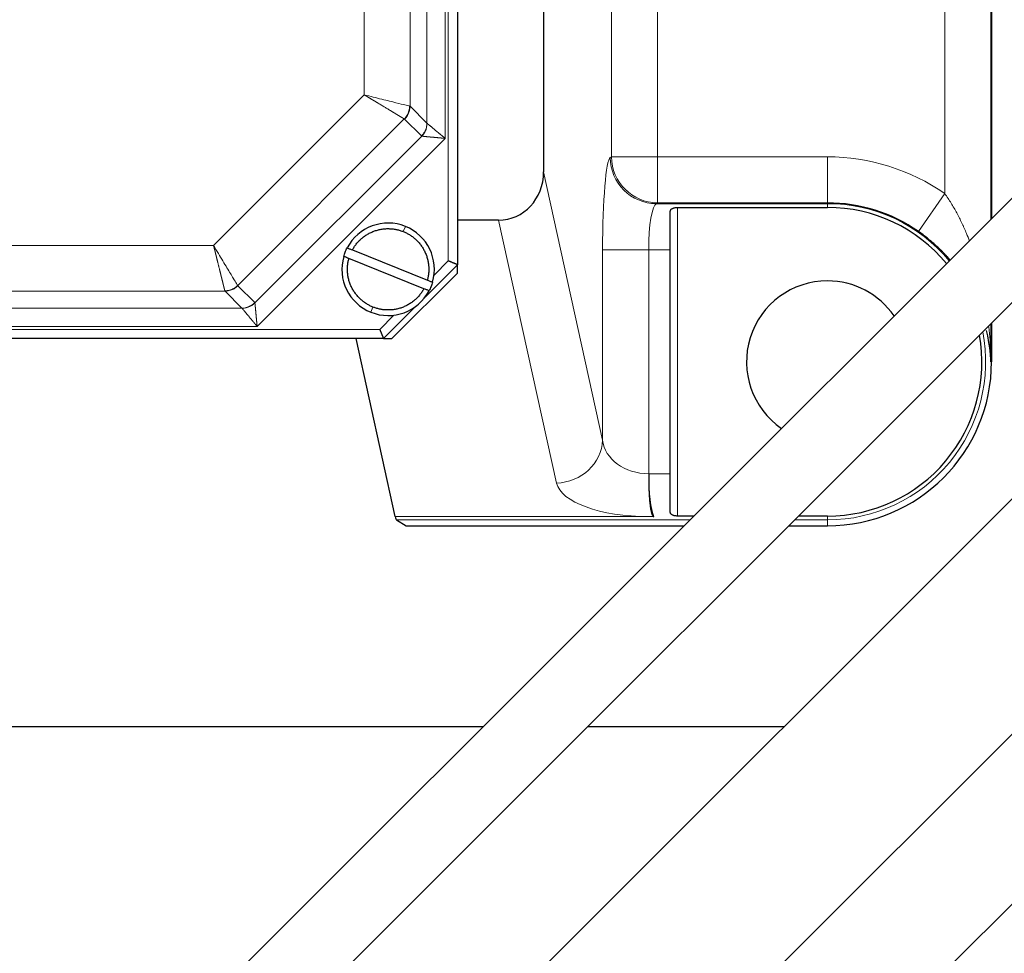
# Model space of a CAD drawing. Header units: inches. Extents: x 0 to 20790, y -12 to 14700.
# Tile 410 of 436: x 13990 to 14096, y 11097 to 11198. Entities that reach past the tile are written whole.
import ezdxf

# ---------------------------------------------------------------- set-up
doc = ezdxf.new("R2010")
doc.units = ezdxf.units.IN
doc.layers.add('1', color=7, linetype='Continuous', true_color=0xffffff)
doc.layers.add('254', color=7, linetype='Continuous', true_color=0xffffff)
doc.styles.add('latin_extended', font='simplex.shx')
doc.dimstyles.get("Standard").update_dxf_attribs({"dimtxt": 0.18, "dimasz": 0.18, "dimexe": 0.18, "dimexo": 0.0625, "dimgap": 0.09, "dimtad": 0, "dimtih": 1, "dimtoh": 1, "dimdec": 4, "dimzin": 0, "dimdsep": 46, "dimtxsty": 'Standard', "dimcen": 0.09, "dimadec": 0, "dimazin": 0, "dimtfac": 1, "dimtdec": 4, "dimtofl": 0, "dimtmove": 0, "dimatfit": 3, "dimfxl": 1, "dimtolj": 1, "dimtzin": 0, "dimarcsym": 0})

# ---------------------------------------------------------------- blocks, each defined once
blk = doc.blocks.new('_U7')
at = {"layer": '254', "color": 3, "linetype": 'Continuous', "lineweight": 13, "transparency": 16777216}
for p, q in [((13904.1, 12440.96), (13904.1, 12953.96)), ((14417.1, 9634.46), (14417.1, 12953.96)), ((14026.6, 12918.96), (14294.6, 12918.96))]:
    blk.add_line(p, q, dxfattribs=at)
at = {"layer": '254', "color": 3, "transparency": 16777216}
for points in [[(14026.6, 12939.38), (14026.6, 12898.55), (13904.1, 12918.96)], [(14294.6, 12898.55), (14294.6, 12939.38), (14417.1, 12918.96)]]:
    blk.add_solid(points, dxfattribs=at)
at = {"layer": 'Defpoints', "color": 0, "transparency": 16777216}
for p in [(14417.1, 12918.96), (13904.1, 12405.96), (14417.1, 9599.46)]:
    blk.add_point(p, dxfattribs=at)
at = {"layer": '254', "color": 2, "lineweight": 13, "transparency": 16777216, "insert": (13984.3, 13102.71), "char_height": 122.5, "attachment_point": 1, "style": 'latin_extended'}
blk.add_mtext('\\A1;513', dxfattribs=at)

msp = doc.modelspace()

# ---------------------------------------------------------------- linework, layer by layer
at = {"layer": '1', "color": 2, "linetype": 'Continuous', "lineweight": 25}
for p, q in [((14037.097, 11285.463), (14037.097, 11171.463)), ((14046.405, 11274.636), (14046.405, 11181.495)), ((14094.775, 11230.963), (14094.775, 11176.403)), ((14094.836, 11230.963), (14094.836, 11176.463)), ((14033.237, 11185.363), (14033.2, 11185.388)), ((14098.875, 11180.502), (13917.157, 10998.783)), ((14060.897, 11177.654), (14077.097, 11177.654)), ((14060.097, 11173.072), (14060.097, 11177.214)), ((14041.547, 11176.287), (14037.096, 11176.287)), ((13922.814, 10993.126), (14104.532, 11174.845)), ((14025.728, 11173.059), (14033.839, 11169.796)), ((14060.097, 11148.855), (14060.097, 11173.072)), ((14033.466, 11168.868), (14025.355, 11172.131)), ((14037.097, 11171.463), (14033.597, 11167.963)), ((14037.097, 11170.563), (14037.097, 11171.464)), ((14029.997, 11163.463), (14037.097, 11170.563)), ((14013.33, 11169.213), (14013.349, 11169.184)), ((14015.172, 11167.361), (14015.197, 11167.323)), ((14032.597, 11166.963), (14029.097, 11163.463)), ((14116.018, 11165.117), (14015.943, 11065.043)), ((14094.775, 11165.089), (14094.775, 11160.963)), ((14094.836, 11165.149), (14094.836, 11160.963)), ((14030.361, 11144.209), (14026.126, 11163.463)), ((14029.098, 11163.463), (14029.997, 11163.463)), ((14150.532, 11155.791), (14081.671, 11086.93)), ((14028.671, 11052.315), (14128.745, 11152.389)), ((14060.097, 11144.712), (14060.097, 11148.855)), ((14030.5, 11143.862), (14031.564, 11143.224)), ((14062.646, 11144.272), (14060.897, 11144.272)), ((14077.097, 11144.272), (14073.96, 11144.272)), ((14031.564, 11143.224), (14061.597, 11143.224)), ((14072.911, 11143.224), (14077.097, 11143.224)), ((14039.834, 11121.464), (13974.068, 11121.464)), ((14072.364, 11121.464), (14051.147, 11121.464))]:
    msp.add_line(p, q, dxfattribs=at)
at = {"layer": '1', "color": 110, "linetype": 'Continuous', "lineweight": 13}
for p, q in [((14036.097, 11171.877), (14036.097, 11285.049)), ((14035.774, 11185.125), (14035.774, 11271.801)), ((14033.793, 11270.151), (14033.793, 11186.775)), ((14031.97, 11268.328), (14031.97, 11188.599)), ((14027.018, 11189.836), (14027.018, 11267.09)), ((14089.782, 11179.151), (14089.782, 11212.775)), ((14053.748, 11183.138), (14053.748, 11208.789)), ((14058.729, 11208.789), (14058.729, 11183.138)), ((14010.724, 11173.542), (14027.018, 11189.836)), ((14031.97, 11188.599), (14033.793, 11186.775)), ((14031.348, 11187.23), (14013.33, 11169.213)), ((14033.2, 11185.388), (14031.376, 11187.212)), ((14033.237, 11185.363), (14015.197, 11167.323)), ((14015.435, 11164.787), (14035.774, 11185.125)), ((14053.615, 11183.058), (14053.748, 11183.138)), ((14053.748, 11183.138), (14058.729, 11183.138)), ((14058.729, 11183.138), (14077.097, 11183.138)), ((14058.729, 11178.145), (14058.729, 11183.138)), ((14077.097, 11178.145), (14077.097, 11183.138)), ((14046.405, 11181.495), (14052.786, 11152.485)), ((14086.926, 11175.056), (14089.782, 11179.151)), ((14058.729, 11178.145), (14058.596, 11178.065)), ((14058.596, 11178.065), (14077.097, 11178.065)), ((14077.097, 11178.145), (14058.729, 11178.145)), ((14060.897, 11177.654), (14060.897, 11144.272)), ((14077.097, 11178.065), (14077.097, 11178.145)), ((14077.097, 11177.654), (14077.097, 11178.065)), ((14031.239, 11175.045), (14031.463, 11175.602)), ((14047.805, 11147.839), (14041.547, 11176.287)), ((13933.47, 11173.542), (14010.724, 11173.542)), ((14052.786, 11173.072), (14057.767, 11173.072)), ((14052.786, 11152.485), (14052.786, 11173.072)), ((14060.097, 11173.072), (14057.767, 11173.072)), ((14057.767, 11173.072), (14057.767, 11148.855)), ((14034.558, 11170.338), (14036.097, 11171.877)), ((14013.349, 11169.184), (14015.172, 11167.361)), ((14011.962, 11168.591), (13932.233, 11168.591)), ((14013.785, 11166.767), (14011.962, 11168.591)), ((14013.785, 11166.767), (13930.409, 11166.767)), ((14027.731, 11166.324), (14027.955, 11166.881)), ((14028.683, 11164.463), (14030.222, 11166.002)), ((13915.511, 11164.463), (14028.683, 11164.463)), ((13928.759, 11164.787), (14015.435, 11164.787)), ((14094.775, 11160.963), (14094.836, 11160.963)), ((14057.767, 11148.855), (14060.097, 11148.855)), ((14030.361, 11144.209), (14057.767, 11144.209)), ((14062.235, 11143.862), (14030.5, 11143.862)), ((14057.767, 11144.209), (14058.318, 11144.209)), ((14077.097, 11143.862), (14073.549, 11143.862)), ((14077.097, 11144.272), (14077.097, 11143.862)), ((14077.097, 11143.862), (14077.097, 11143.224))]:
    msp.add_line(p, q, dxfattribs=at)
for radius, start, end in [(22.175, 55.10682, 90), (17.102, 39.68438, 90), (17.102, 270, 10.91531)]:
    msp.add_arc((14077.097, 11160.963), radius, start, end, dxfattribs=at)
at = {"layer": '1', "color": 2, "linetype": 'Continuous', "lineweight": 25}
for centre, radius, start, end in [((14077.097, 11160.963), 17.181, 55.10682, 90), ((14077.097, 11160.963), 16.691, 39.555, 90), ((14029.597, 11170.963), 5, 68.08544, 152.34627), ((14029.597, 11170.963), 5, 343.82461, 68.08544), ((14029.597, 11170.963), 5, 163.82461, 248.08544), ((14077.097, 11160.963), 8.75, 90, 235.42875), ((14077.097, 11160.963), 8.75, 34.57125, 90), ((14029.597, 11170.963), 5, 248.08544, 332.34627), ((14077.097, 11160.963), 16.691, 270, 9.95625), ((14077.097, 11160.963), 17.739, 270, 0)]:
    msp.add_arc(centre, radius, start, end, dxfattribs=at)
at = {"layer": '1', "color": 110, "linetype": 'Continuous', "lineweight": 13}
for centre, major_axis, ratio, start_param, end_param in [((14053.661, 11173.072), (0, 10), 0.0874887, 0.0523599, 1.5707963), ((14058.596, 11183.058), (2.569, -4.289), 0.9948398, 4.1749656, 5.7412005), ((14058.729, 11183.138), (-2.569, 4.289), 0.9948398, 1.0333729, 2.5996079), ((14058.642, 11173.072), (0, 5), 0.1749773, 0.0523599, 1.5707963), ((14047.805, 11152.485), (-4.883, -1.074), 0.9261447, 1.369826, 2.9084059), ((14057.767, 11152.832), (5, 0), 0.7954739, 3.2288591, 4.712389), ((14057.767, 11148.186), (10, 0), 0.397737, 3.2288591, 4.712389), ((14058.642, 11148.855), (0, 5), 0.1749773, 1.5707963, 2.7630387), ((14057.767, 11148.186), (-10, 0), 0.3977372, 1.5707964, 1.624184)]:
    msp.add_ellipse(centre, major_axis=major_axis, ratio=ratio, start_param=start_param, end_param=end_param, dxfattribs=at)
at = {"layer": '1', "color": 2, "linetype": 'Continuous', "lineweight": 25}
for centre, major_axis, ratio, start_param, end_param in [((14041.386, 11181.668), (1.16, -5.273), 0.9261447, 6.0822149, 7.6207949), ((14030.523, 11148.855), (0, 5), 0.0874887, 2.7630387, 3.0892328)]:
    msp.add_ellipse(centre, major_axis=major_axis, ratio=ratio, start_param=start_param, end_param=end_param, dxfattribs=at)
at = {"layer": '1', "color": 110, "linetype": 'Continuous', "lineweight": 13}
for points, knots in [([(14031.348, 11187.23), (14031.346, 11187.232), (14031.342, 11187.234), (14031.336, 11187.238), (14031.329, 11187.242), (14031.322, 11187.246), (14031.315, 11187.25), (14031.308, 11187.254), (14031.301, 11187.259), (14031.293, 11187.263), (14031.285, 11187.268), (14031.276, 11187.273), (14031.268, 11187.278), (14031.259, 11187.283), (14031.25, 11187.288), (14031.241, 11187.294), (14031.231, 11187.3), (14031.221, 11187.305), (14031.211, 11187.311), (14031.2, 11187.318), (14031.19, 11187.324), (14031.178, 11187.33), (14031.167, 11187.337), (14031.156, 11187.344), (14031.144, 11187.351), (14031.131, 11187.358), (14031.119, 11187.366), (14031.106, 11187.373), (14031.093, 11187.381), (14031.08, 11187.389), (14031.066, 11187.397), (14031.052, 11187.405), (14031.038, 11187.414), (14031.023, 11187.422), (14031.008, 11187.431), (14030.993, 11187.44), (14030.978, 11187.45), (14030.962, 11187.459), (14030.946, 11187.469), (14030.93, 11187.478), (14030.913, 11187.488), (14030.896, 11187.499), (14030.879, 11187.509), (14030.861, 11187.52), (14030.843, 11187.53), (14030.825, 11187.541), (14030.807, 11187.552), (14030.788, 11187.564), (14030.769, 11187.575), (14030.75, 11187.587), (14030.73, 11187.599), (14030.71, 11187.611), (14030.69, 11187.623), (14030.669, 11187.636), (14030.648, 11187.648), (14030.627, 11187.661), (14030.605, 11187.674), (14030.584, 11187.687), (14030.562, 11187.701), (14030.539, 11187.714), (14030.517, 11187.728), (14030.494, 11187.742), (14030.47, 11187.756), (14030.447, 11187.771), (14030.423, 11187.785), (14030.399, 11187.8), (14030.374, 11187.815), (14030.35, 11187.83), (14030.325, 11187.845), (14030.299, 11187.86), (14030.274, 11187.876), (14030.248, 11187.891), (14030.222, 11187.907), (14030.195, 11187.923), (14030.169, 11187.939), (14030.142, 11187.956), (14030.115, 11187.972), (14030.087, 11187.989), (14030.06, 11188.006), (14030.032, 11188.023), (14030.003, 11188.04), (14029.975, 11188.057), (14029.946, 11188.074), (14029.917, 11188.092), (14029.888, 11188.109), (14029.858, 11188.127), (14029.794, 11188.166), (14029.693, 11188.227), (14029.549, 11188.313), (14029.397, 11188.404), (14029.237, 11188.5), (14029.069, 11188.602), (14028.893, 11188.708), (14028.708, 11188.819), (14028.571, 11188.902), (14028.485, 11188.954), (14028.452, 11188.973), (14028.419, 11188.993), (14028.384, 11189.014), (14028.349, 11189.035), (14028.313, 11189.057), (14028.277, 11189.079), (14028.239, 11189.101), (14028.201, 11189.124), (14028.161, 11189.148), (14028.121, 11189.172), (14028.08, 11189.197), (14028.038, 11189.222), (14027.995, 11189.248), (14027.952, 11189.274), (14027.907, 11189.301), (14027.862, 11189.328), (14027.815, 11189.356), (14027.768, 11189.384), (14027.72, 11189.413), (14027.671, 11189.443), (14027.622, 11189.473), (14027.571, 11189.503), (14027.52, 11189.534), (14027.467, 11189.566), (14027.414, 11189.598), (14027.36, 11189.63), (14027.305, 11189.664), (14027.249, 11189.697), (14027.193, 11189.731), (14027.135, 11189.766), (14027.077, 11189.801), (14027.038, 11189.824), (14027.018, 11189.836)], [0, 0, 0, 0, 0.0049091, 0.0098455, 0.0148089, 0.0197994, 0.0248167, 0.0298608, 0.0349314, 0.0400284, 0.0451517, 0.0503011, 0.0554765, 0.0606776, 0.0659043, 0.0711565, 0.0764339, 0.0817364, 0.0870638, 0.0924159, 0.0977925, 0.1031934, 0.1086184, 0.1140672, 0.1195397, 0.1250357, 0.1305549, 0.1360971, 0.141662, 0.1472495, 0.1528593, 0.1584912, 0.1641449, 0.1698201, 0.1755166, 0.1812342, 0.1869725, 0.1927314, 0.1985105, 0.2043096, 0.2101284, 0.2159666, 0.2218239, 0.2277001, 0.2335948, 0.2395078, 0.2454387, 0.2513872, 0.2573532, 0.2633361, 0.2693358, 0.2753519, 0.2813841, 0.287432, 0.2934954, 0.299574, 0.3056673, 0.3117751, 0.317897, 0.3240328, 0.330182, 0.3363443, 0.3425194, 0.3487069, 0.3549065, 0.3611179, 0.3673406, 0.3735744, 0.3798189, 0.3860738, 0.3923386, 0.398613, 0.4048967, 0.4111894, 0.4174905, 0.4237999, 0.4301171, 0.4364418, 0.4427736, 0.4491122, 0.4554572, 0.4618082, 0.4681649, 0.4745269, 0.4808939, 0.4872654, 0.4936412, 0.5221468, 0.551487, 0.5816677, 0.6126902, 0.6445523, 0.6772488, 0.7107708, 0.7451056, 0.7507188, 0.7564606, 0.7623316, 0.7683321, 0.7744626, 0.7807236, 0.7871153, 0.7936382, 0.8002927, 0.8070791, 0.8139977, 0.8210488, 0.8282328, 0.8355499, 0.8430004, 0.8505844, 0.8583022, 0.866154, 0.8741398, 0.8822597, 0.8905139, 0.8989024, 0.9074251, 0.916082, 0.9248729, 0.9337978, 0.9428565, 0.9520486, 0.961374, 0.9708323, 0.980423, 0.9901457, 1, 1, 1, 1]), ([(14031.922, 11188.617), (14031.867, 11188.631), (14031.659, 11188.683), (14031.009, 11188.844), (14029.766, 11189.154), (14028.307, 11189.516), (14027.345, 11189.755), (14027.018, 11189.836)], [0, 0, 0, 0, 0.125, 0.325, 0.5799752, 0.8575726, 1, 1, 1, 1]), ([(14031.376, 11187.212), (14031.468, 11187.303), (14031.592, 11187.453), (14031.726, 11187.674), (14031.811, 11187.848), (14031.878, 11188.03), (14031.945, 11188.279), (14031.967, 11188.471), (14031.97, 11188.599)], [0, 0, 0, 0, 0.25, 0.375, 0.5, 0.625, 0.75, 1, 1, 1, 1]), ([(14033.793, 11186.775), (14033.791, 11186.662), (14033.761, 11186.377), (14033.634, 11185.993), (14033.43, 11185.646), (14033.281, 11185.47), (14033.2, 11185.388)], [0, 0, 0, 0, 0.2222222, 0.5555556, 0.7777778, 1, 1, 1, 1]), ([(14033.812, 11186.751), (14033.807, 11186.458), (14033.706, 11186.02), (14033.432, 11185.582), (14033.288, 11185.416), (14033.237, 11185.363)], [0, 0, 0, 0, 0.5714286, 0.8571429, 1, 1, 1, 1]), ([(14033.812, 11186.751), (14033.813, 11186.749), (14033.816, 11186.747), (14033.82, 11186.744), (14033.824, 11186.74), (14033.829, 11186.737), (14033.833, 11186.733), (14033.838, 11186.729), (14033.843, 11186.725), (14033.848, 11186.72), (14033.854, 11186.716), (14033.859, 11186.711), (14033.865, 11186.706), (14033.871, 11186.702), (14033.877, 11186.696), (14033.884, 11186.691), (14033.89, 11186.686), (14033.897, 11186.68), (14033.904, 11186.674), (14033.911, 11186.668), (14033.919, 11186.662), (14033.926, 11186.656), (14033.934, 11186.65), (14033.942, 11186.643), (14033.95, 11186.636), (14033.959, 11186.63), (14033.967, 11186.622), (14033.976, 11186.615), (14033.985, 11186.608), (14033.994, 11186.6), (14034.003, 11186.593), (14034.013, 11186.585), (14034.036, 11186.566), (14034.075, 11186.533), (14034.133, 11186.484), (14034.199, 11186.43), (14034.257, 11186.381), (14034.306, 11186.341), (14034.341, 11186.312), (14034.376, 11186.283), (14034.411, 11186.254), (14034.445, 11186.226), (14034.478, 11186.198), (14034.511, 11186.171), (14034.543, 11186.144), (14034.605, 11186.093), (14034.702, 11186.013), (14034.841, 11185.898), (14034.993, 11185.772), (14035.109, 11185.676), (14035.181, 11185.616), (14035.206, 11185.595), (14035.233, 11185.573), (14035.26, 11185.55), (14035.289, 11185.526), (14035.319, 11185.501), (14035.35, 11185.475), (14035.383, 11185.449), (14035.417, 11185.421), (14035.451, 11185.392), (14035.488, 11185.362), (14035.525, 11185.331), (14035.563, 11185.299), (14035.603, 11185.266), (14035.644, 11185.233), (14035.686, 11185.198), (14035.73, 11185.162), (14035.759, 11185.138), (14035.774, 11185.125)], [0, 0, 0, 0, 0.0060783, 0.0121777, 0.0182981, 0.0244396, 0.0306023, 0.0367862, 0.0429912, 0.0492175, 0.055465, 0.0617337, 0.0680237, 0.0743349, 0.0806673, 0.0870209, 0.0933957, 0.0997918, 0.1062089, 0.1126472, 0.1191066, 0.1255871, 0.1320886, 0.1386112, 0.1451546, 0.1517191, 0.1583044, 0.1649105, 0.1715374, 0.1781851, 0.1848535, 0.1915425, 0.1982522, 0.2329474, 0.2692787, 0.3071904, 0.3466185, 0.3656454, 0.3840458, 0.4018307, 0.4190118, 0.4356009, 0.4516364, 0.4672735, 0.4825267, 0.4973856, 0.5540501, 0.6149629, 0.6801485, 0.7495931, 0.7595843, 0.7700317, 0.7809366, 0.7923003, 0.8041241, 0.8164091, 0.8291563, 0.8423666, 0.8560407, 0.8701792, 0.8847825, 0.8998506, 0.9153836, 0.9313811, 0.9478426, 0.9647671, 0.9821534, 1, 1, 1, 1]), ([(14035.774, 11185.125), (14035.764, 11185.126), (14035.745, 11185.128), (14035.716, 11185.131), (14035.687, 11185.134), (14035.659, 11185.136), (14035.632, 11185.139), (14035.604, 11185.141), (14035.578, 11185.144), (14035.551, 11185.147), (14035.525, 11185.149), (14035.499, 11185.152), (14035.474, 11185.154), (14035.449, 11185.156), (14035.424, 11185.159), (14035.4, 11185.161), (14035.376, 11185.163), (14035.353, 11185.165), (14035.33, 11185.168), (14035.307, 11185.17), (14035.285, 11185.172), (14035.263, 11185.174), (14035.241, 11185.176), (14035.22, 11185.178), (14035.199, 11185.18), (14035.179, 11185.182), (14035.159, 11185.183), (14035.14, 11185.185), (14035.12, 11185.187), (14035.102, 11185.189), (14035.083, 11185.19), (14035.065, 11185.192), (14035.047, 11185.194), (14035.03, 11185.195), (14035.013, 11185.197), (14034.997, 11185.198), (14034.949, 11185.203), (14034.871, 11185.21), (14034.766, 11185.22), (14034.665, 11185.23), (14034.569, 11185.239), (14034.477, 11185.247), (14034.39, 11185.255), (14034.308, 11185.263), (14034.239, 11185.269), (14034.183, 11185.274), (14034.138, 11185.278), (14034.094, 11185.282), (14034.051, 11185.285), (14034.008, 11185.289), (14033.967, 11185.293), (14033.927, 11185.297), (14033.888, 11185.301), (14033.85, 11185.304), (14033.812, 11185.308), (14033.776, 11185.312), (14033.741, 11185.315), (14033.707, 11185.318), (14033.674, 11185.322), (14033.642, 11185.325), (14033.612, 11185.328), (14033.582, 11185.331), (14033.553, 11185.334), (14033.526, 11185.337), (14033.5, 11185.339), (14033.474, 11185.342), (14033.45, 11185.344), (14033.427, 11185.347), (14033.405, 11185.349), (14033.385, 11185.35), (14033.365, 11185.352), (14033.346, 11185.354), (14033.329, 11185.355), (14033.313, 11185.357), (14033.298, 11185.358), (14033.283, 11185.359), (14033.27, 11185.361), (14033.258, 11185.362), (14033.247, 11185.363), (14033.241, 11185.363), (14033.237, 11185.363)], [0, 0, 0, 0, 0.0090604, 0.018007, 0.0268395, 0.0355577, 0.0441615, 0.0526507, 0.0610252, 0.069285, 0.0774299, 0.0854599, 0.0933749, 0.1011749, 0.1088599, 0.1164298, 0.1238848, 0.1312249, 0.13845, 0.1455602, 0.1525557, 0.1594365, 0.1662027, 0.1728544, 0.1793917, 0.1858147, 0.1921236, 0.1983185, 0.2043996, 0.210367, 0.2162209, 0.2219614, 0.2275887, 0.233103, 0.2385046, 0.2437935, 0.24897, 0.284392, 0.3186901, 0.3518605, 0.3839021, 0.4148162, 0.4446071, 0.4732809, 0.5008466, 0.5175969, 0.5340315, 0.5502308, 0.5663189, 0.5822953, 0.598158, 0.6139052, 0.6295347, 0.6450445, 0.6604324, 0.6756964, 0.6908342, 0.7058438, 0.7207231, 0.7354699, 0.7500821, 0.7645579, 0.778895, 0.7930918, 0.8071463, 0.8210568, 0.8348216, 0.8484393, 0.8619083, 0.8752275, 0.8883956, 0.9014116, 0.9142747, 0.9269842, 0.9395396, 0.9519405, 0.9641869, 0.9762787, 0.9882162, 1, 1, 1, 1]), ([(14089.782, 11179.151), (14089.903, 11178.982), (14090.02, 11178.812), (14090.249, 11178.469), (14090.359, 11178.295), (14090.683, 11177.772), (14090.887, 11177.417), (14091.273, 11176.698), (14091.456, 11176.333), (14091.673, 11175.872), (14091.716, 11175.78), (14091.801, 11175.595), (14091.925, 11175.317), (14092.045, 11175.038), (14092.24, 11174.568), (14092.352, 11174.284), (14092.459, 11173.998)], [0, 0, 0, 0, 0.1050586, 0.1050586, 0.2101171, 0.2101171, 0.4202343, 0.4202343, 0.6303514, 0.6303514, 0.6828807, 0.6828807, 0.73541, 0.8404686, 0.8404686, 1, 1, 1, 1]), ([(14013.33, 11169.213), (14013.3, 11169.262), (14013.19, 11169.445), (14012.845, 11170.018), (14012.186, 11171.113), (14011.412, 11172.4), (14010.899, 11173.251), (14010.724, 11173.542)], [0, 0, 0, 0, 0.125, 0.325, 0.5792208, 0.8559544, 1, 1, 1, 1]), ([(14011.943, 11168.638), (14011.942, 11168.64), (14011.941, 11168.645), (14011.939, 11168.652), (14011.937, 11168.66), (14011.935, 11168.668), (14011.933, 11168.676), (14011.931, 11168.685), (14011.929, 11168.693), (14011.927, 11168.702), (14011.924, 11168.712), (14011.922, 11168.722), (14011.919, 11168.732), (14011.917, 11168.742), (14011.914, 11168.752), (14011.911, 11168.763), (14011.908, 11168.775), (14011.905, 11168.786), (14011.902, 11168.798), (14011.899, 11168.81), (14011.896, 11168.823), (14011.893, 11168.835), (14011.89, 11168.849), (14011.886, 11168.862), (14011.883, 11168.876), (14011.879, 11168.89), (14011.876, 11168.904), (14011.872, 11168.919), (14011.868, 11168.934), (14011.864, 11168.949), (14011.86, 11168.965), (14011.856, 11168.981), (14011.852, 11168.998), (14011.848, 11169.014), (14011.844, 11169.031), (14011.839, 11169.049), (14011.835, 11169.067), (14011.83, 11169.085), (14011.826, 11169.103), (14011.821, 11169.122), (14011.817, 11169.141), (14011.812, 11169.16), (14011.807, 11169.18), (14011.802, 11169.2), (14011.797, 11169.221), (14011.792, 11169.241), (14011.787, 11169.262), (14011.781, 11169.284), (14011.776, 11169.305), (14011.771, 11169.328), (14011.765, 11169.35), (14011.759, 11169.373), (14011.754, 11169.396), (14011.748, 11169.419), (14011.742, 11169.443), (14011.736, 11169.467), (14011.73, 11169.491), (14011.724, 11169.516), (14011.718, 11169.541), (14011.712, 11169.566), (14011.706, 11169.592), (14011.699, 11169.618), (14011.693, 11169.644), (14011.687, 11169.67), (14011.68, 11169.697), (14011.673, 11169.724), (14011.667, 11169.752), (14011.66, 11169.779), (14011.653, 11169.807), (14011.646, 11169.836), (14011.639, 11169.864), (14011.632, 11169.893), (14011.624, 11169.922), (14011.617, 11169.952), (14011.61, 11169.981), (14011.602, 11170.011), (14011.595, 11170.042), (14011.587, 11170.072), (14011.58, 11170.103), (14011.572, 11170.134), (14011.564, 11170.165), (14011.556, 11170.197), (14011.548, 11170.229), (14011.54, 11170.261), (14011.532, 11170.293), (14011.524, 11170.326), (14011.511, 11170.376), (14011.494, 11170.445), (14011.472, 11170.534), (14011.449, 11170.626), (14011.425, 11170.721), (14011.401, 11170.819), (14011.375, 11170.921), (14011.349, 11171.025), (14011.323, 11171.133), (14011.295, 11171.244), (14011.267, 11171.358), (14011.238, 11171.475), (14011.208, 11171.596), (14011.177, 11171.719), (14011.153, 11171.815), (14011.137, 11171.881), (14011.128, 11171.917), (14011.119, 11171.955), (14011.109, 11171.993), (14011.099, 11172.032), (14011.089, 11172.072), (14011.079, 11172.113), (14011.068, 11172.156), (14011.058, 11172.199), (14011.047, 11172.243), (14011.035, 11172.288), (14011.024, 11172.335), (14011.012, 11172.382), (14011, 11172.43), (14010.988, 11172.479), (14010.975, 11172.53), (14010.962, 11172.581), (14010.949, 11172.634), (14010.936, 11172.687), (14010.922, 11172.742), (14010.909, 11172.797), (14010.895, 11172.854), (14010.88, 11172.911), (14010.866, 11172.97), (14010.851, 11173.03), (14010.836, 11173.09), (14010.821, 11173.152), (14010.805, 11173.214), (14010.79, 11173.278), (14010.774, 11173.343), (14010.757, 11173.408), (14010.741, 11173.475), (14010.73, 11173.52), (14010.724, 11173.542)], [0, 0, 0, 0, 0.0050987, 0.0102202, 0.0153643, 0.0205308, 0.0257197, 0.0309307, 0.0361637, 0.0414185, 0.046695, 0.051993, 0.0573123, 0.0626527, 0.0680141, 0.0733962, 0.0787989, 0.084222, 0.0896653, 0.0951286, 0.1006117, 0.1061143, 0.1116363, 0.1171775, 0.1227375, 0.1283163, 0.1339136, 0.1395291, 0.1451626, 0.150814, 0.1564829, 0.1621691, 0.1678723, 0.1735924, 0.1793291, 0.1850821, 0.1908511, 0.196636, 0.2024363, 0.208252, 0.2140827, 0.2199281, 0.225788, 0.2316621, 0.23755, 0.2434517, 0.2493667, 0.2552947, 0.2612356, 0.2671889, 0.2731545, 0.2791319, 0.285121, 0.2911215, 0.2971329, 0.3031551, 0.3091877, 0.3152304, 0.321283, 0.3273451, 0.3334164, 0.3394966, 0.3455854, 0.3516825, 0.3577876, 0.3639003, 0.3700205, 0.3761476, 0.3822815, 0.3884219, 0.3945683, 0.4007206, 0.4068783, 0.4130412, 0.419209, 0.4253813, 0.4315579, 0.4377384, 0.4439225, 0.4501099, 0.4563003, 0.4624934, 0.4686889, 0.4748865, 0.4811054, 0.4873684, 0.4936755, 0.5097484, 0.5261105, 0.5427632, 0.5597074, 0.5769442, 0.5944738, 0.6122965, 0.6304121, 0.6488198, 0.6675189, 0.6865078, 0.7057847, 0.7253474, 0.7451932, 0.7507076, 0.7563569, 0.7621415, 0.7680618, 0.7741183, 0.7803114, 0.7866413, 0.7931086, 0.7997135, 0.8064564, 0.8133376, 0.8203574, 0.8275161, 0.8348139, 0.8422511, 0.8498278, 0.8575443, 0.8654006, 0.8733968, 0.8815331, 0.8898095, 0.8982259, 0.9067823, 0.9154786, 0.9243146, 0.9332902, 0.9424051, 0.9516591, 0.9610517, 0.9705826, 0.9802513, 0.9900573, 1, 1, 1, 1]), ([(14011.943, 11168.638), (14012.113, 11168.641), (14012.454, 11168.689), (14012.932, 11168.887), (14013.208, 11169.094), (14013.33, 11169.212), (14013.33, 11169.212), (14013.33, 11169.213)], [0, 0, 0, 0, 0.3333273, 0.6666613, 0.9999953, 0.9999953, 1, 1, 1, 1]), ([(14011.962, 11168.591), (14012.075, 11168.593), (14012.36, 11168.623), (14012.744, 11168.75), (14013.091, 11168.954), (14013.267, 11169.103), (14013.349, 11169.184)], [0, 0, 0, 0, 0.2222222, 0.5555556, 0.7777778, 1, 1, 1, 1]), ([(14011.962, 11168.591), (14011.961, 11168.592), (14011.959, 11168.595), (14011.957, 11168.6), (14011.954, 11168.605), (14011.952, 11168.61), (14011.95, 11168.615), (14011.948, 11168.62), (14011.946, 11168.626), (14011.944, 11168.632), (14011.943, 11168.636), (14011.943, 11168.638)], [0, 0, 0, 0, 0.1113067, 0.2225657, 0.3337764, 0.4449385, 0.5560513, 0.6671143, 0.7781271, 0.8890892, 1, 1, 1, 1]), ([(14015.172, 11167.361), (14015.01, 11167.198), (14014.677, 11166.962), (14014.183, 11166.8), (14013.899, 11166.77), (14013.785, 11166.767)], [0, 0, 0, 0, 0.4444444, 0.7777778, 1, 1, 1, 1]), ([(14015.197, 11167.323), (14014.987, 11167.12), (14014.605, 11166.882), (14014.102, 11166.765), (14013.883, 11166.75), (14013.81, 11166.748)], [0, 0, 0, 0, 0.5714286, 0.8571429, 1, 1, 1, 1]), ([(14015.197, 11167.323), (14015.197, 11167.321), (14015.197, 11167.318), (14015.198, 11167.313), (14015.198, 11167.307), (14015.199, 11167.301), (14015.199, 11167.295), (14015.2, 11167.288), (14015.201, 11167.281), (14015.201, 11167.274), (14015.202, 11167.267), (14015.202, 11167.259), (14015.203, 11167.251), (14015.204, 11167.243), (14015.204, 11167.234), (14015.205, 11167.225), (14015.206, 11167.216), (14015.207, 11167.206), (14015.208, 11167.196), (14015.209, 11167.186), (14015.21, 11167.176), (14015.211, 11167.165), (14015.212, 11167.154), (14015.213, 11167.142), (14015.214, 11167.131), (14015.215, 11167.119), (14015.216, 11167.106), (14015.217, 11167.093), (14015.218, 11167.08), (14015.22, 11167.067), (14015.221, 11167.053), (14015.222, 11167.04), (14015.224, 11167.025), (14015.225, 11167.011), (14015.227, 11166.996), (14015.228, 11166.981), (14015.23, 11166.965), (14015.231, 11166.949), (14015.233, 11166.933), (14015.235, 11166.917), (14015.236, 11166.9), (14015.238, 11166.883), (14015.24, 11166.865), (14015.242, 11166.848), (14015.243, 11166.83), (14015.245, 11166.811), (14015.247, 11166.793), (14015.249, 11166.774), (14015.251, 11166.755), (14015.253, 11166.735), (14015.255, 11166.716), (14015.257, 11166.695), (14015.259, 11166.675), (14015.261, 11166.654), (14015.263, 11166.634), (14015.265, 11166.612), (14015.267, 11166.591), (14015.269, 11166.569), (14015.271, 11166.547), (14015.273, 11166.525), (14015.275, 11166.502), (14015.277, 11166.479), (14015.279, 11166.456), (14015.281, 11166.433), (14015.283, 11166.409), (14015.285, 11166.385), (14015.287, 11166.361), (14015.29, 11166.328), (14015.294, 11166.288), (14015.298, 11166.239), (14015.303, 11166.187), (14015.308, 11166.135), (14015.313, 11166.08), (14015.318, 11166.024), (14015.324, 11165.966), (14015.329, 11165.907), (14015.335, 11165.846), (14015.341, 11165.783), (14015.347, 11165.718), (14015.354, 11165.652), (14015.359, 11165.596), (14015.363, 11165.55), (14015.366, 11165.515), (14015.37, 11165.478), (14015.373, 11165.439), (14015.377, 11165.399), (14015.381, 11165.357), (14015.385, 11165.314), (14015.389, 11165.268), (14015.394, 11165.222), (14015.398, 11165.173), (14015.403, 11165.123), (14015.408, 11165.071), (14015.413, 11165.017), (14015.418, 11164.962), (14015.424, 11164.905), (14015.429, 11164.846), (14015.433, 11164.807), (14015.435, 11164.787)], [0, 0, 0, 0, 0.0061541, 0.0123529, 0.0185964, 0.0248848, 0.0312182, 0.0375966, 0.04402, 0.0504884, 0.0570019, 0.0635604, 0.070164, 0.0768124, 0.0835058, 0.090244, 0.0970268, 0.1038543, 0.1107263, 0.1176427, 0.1246032, 0.1316078, 0.1386563, 0.1457484, 0.1528841, 0.160063, 0.1672851, 0.1745499, 0.1818574, 0.1892072, 0.1965992, 0.204033, 0.2115083, 0.219025, 0.2265827, 0.234181, 0.2418198, 0.2494987, 0.2572174, 0.2649756, 0.2727729, 0.2806091, 0.2884838, 0.2963967, 0.3043474, 0.3123357, 0.3203611, 0.3284233, 0.3365221, 0.344657, 0.3528277, 0.3610339, 0.3692753, 0.3775515, 0.3858621, 0.3942069, 0.4025855, 0.4109976, 0.4194428, 0.4279209, 0.4364316, 0.4449744, 0.4535492, 0.4621556, 0.4708106, 0.4795538, 0.4883869, 0.4973102, 0.514327, 0.5317385, 0.5495466, 0.5677527, 0.5863581, 0.6053637, 0.6247702, 0.6445777, 0.6647862, 0.6853952, 0.706404, 0.7278114, 0.7496158, 0.7603954, 0.7716626, 0.783419, 0.7956664, 0.8084062, 0.8216397, 0.8353683, 0.8495929, 0.8643144, 0.8795335, 0.8952507, 0.911466, 0.9281794, 0.9453904, 0.9630983, 0.981302, 1, 1, 1, 1]), ([(14013.81, 11166.748), (14013.809, 11166.749), (14013.807, 11166.751), (14013.805, 11166.754), (14013.802, 11166.756), (14013.799, 11166.759), (14013.796, 11166.761), (14013.792, 11166.763), (14013.789, 11166.765), (14013.786, 11166.767), (14013.785, 11166.767)], [0, 0, 0, 0, 0.1236717, 0.2476798, 0.3720459, 0.4967919, 0.6219391, 0.7475089, 0.8735223, 1, 1, 1, 1]), ([(14015.435, 11164.787), (14015.429, 11164.794), (14015.416, 11164.809), (14015.398, 11164.832), (14015.379, 11164.854), (14015.361, 11164.876), (14015.343, 11164.898), (14015.326, 11164.919), (14015.308, 11164.94), (14015.291, 11164.961), (14015.274, 11164.981), (14015.258, 11165.001), (14015.242, 11165.021), (14015.226, 11165.04), (14015.21, 11165.059), (14015.194, 11165.078), (14015.179, 11165.097), (14015.164, 11165.115), (14015.149, 11165.133), (14015.135, 11165.15), (14015.12, 11165.167), (14015.106, 11165.184), (14015.093, 11165.201), (14015.079, 11165.217), (14015.066, 11165.233), (14015.053, 11165.249), (14015.04, 11165.264), (14015.028, 11165.279), (14015.015, 11165.294), (14015.003, 11165.308), (14014.992, 11165.322), (14014.98, 11165.336), (14014.969, 11165.349), (14014.958, 11165.363), (14014.947, 11165.375), (14014.937, 11165.388), (14014.893, 11165.442), (14014.817, 11165.533), (14014.713, 11165.659), (14014.616, 11165.775), (14014.528, 11165.882), (14014.459, 11165.965), (14014.405, 11166.029), (14014.365, 11166.078), (14014.322, 11166.129), (14014.278, 11166.183), (14014.23, 11166.241), (14014.182, 11166.299), (14014.134, 11166.357), (14014.09, 11166.411), (14014.056, 11166.452), (14014.03, 11166.483), (14014.012, 11166.504), (14013.995, 11166.525), (14013.978, 11166.545), (14013.962, 11166.565), (14013.947, 11166.583), (14013.932, 11166.601), (14013.918, 11166.618), (14013.905, 11166.634), (14013.893, 11166.649), (14013.881, 11166.663), (14013.87, 11166.677), (14013.859, 11166.69), (14013.849, 11166.701), (14013.84, 11166.712), (14013.831, 11166.723), (14013.823, 11166.732), (14013.816, 11166.741), (14013.812, 11166.746), (14013.81, 11166.748)], [0, 0, 0, 0, 0.0091499, 0.018181, 0.0270929, 0.0358854, 0.0445583, 0.0531116, 0.0615449, 0.0698583, 0.0780515, 0.0861246, 0.0940774, 0.10191, 0.1096221, 0.117214, 0.1246855, 0.1320367, 0.1392675, 0.1463782, 0.1533686, 0.1602389, 0.1669892, 0.1736196, 0.1801301, 0.1865209, 0.1927921, 0.1989438, 0.2049762, 0.2108895, 0.2166837, 0.2223591, 0.2279158, 0.233354, 0.2386738, 0.2438756, 0.2489593, 0.3051512, 0.3584363, 0.4088067, 0.4562718, 0.5008575, 0.5227777, 0.5460926, 0.5708336, 0.5973725, 0.625811, 0.6585626, 0.6903111, 0.7210173, 0.750645, 0.7648266, 0.7788963, 0.7928529, 0.8066952, 0.820422, 0.8340322, 0.8475247, 0.8608987, 0.8741531, 0.8872873, 0.9003003, 0.9131918, 0.9259611, 0.9386078, 0.9511318, 0.9635329, 0.9758112, 0.9879667, 1, 1, 1, 1]), ([(14094.552, 11164.734), (14094.6, 11164.261), (14094.64, 11163.786), (14094.687, 11163.116), (14094.699, 11162.92), (14094.721, 11162.529), (14094.741, 11162.138), (14094.759, 11161.648), (14094.768, 11161.306), (14094.772, 11161.159), (14094.774, 11161.061), (14094.774, 11161.012), (14094.775, 11160.963)], [0, 0, 0, 0, 0.3780128, 0.3780128, 0.5335096, 0.5335096, 0.6890064, 0.8445032, 0.9222516, 0.9611258, 0.9611258, 1, 1, 1, 1])]:
    msp.add_open_spline(points, degree=3, knots=knots, dxfattribs=at)
for points in [[(14031.348, 11187.23), (14031.466, 11187.353), (14031.673, 11187.628), (14031.871, 11188.106), (14031.92, 11188.447), (14031.922, 11188.617)], [(14031.376, 11187.212), (14031.368, 11187.22), (14031.359, 11187.226), (14031.348, 11187.23)]]:
    msp.add_open_spline(points, degree=3, dxfattribs=at)
at = {"layer": '1', "color": 2, "linetype": 'Continuous', "lineweight": 25}
for points, degree in [([(14031.97, 11188.599), (14031.957, 11188.607), (14031.941, 11188.613), (14031.922, 11188.617)], 3), ([(14033.793, 11186.775), (14033.798, 11186.765), (14033.805, 11186.757), (14033.812, 11186.751)], 3), ([(14024.795, 11172.356), (14024.842, 11172.516), (14024.896, 11172.674), (14024.958, 11172.829)], 3), ([(14024.958, 11172.829), (14025.021, 11172.984), (14025.091, 11173.136), (14025.168, 11173.284)], 3), ([(14034.236, 11169.097), (14034.174, 11168.942), (14034.104, 11168.79), (14034.026, 11168.643)], 3), ([(14034.399, 11169.57), (14034.353, 11169.41), (14034.298, 11169.252), (14034.236, 11169.097)], 3), ([(14029.097, 11163.463), (13915.097, 11163.463)], 1), ([(14058.3, 11144.214), (14058.306, 11144.212), (14058.312, 11144.211), (14058.318, 11144.209)], 3)]:
    msp.add_open_spline(points, degree=degree, dxfattribs=at)
for points, knots in [([(14060.097, 11177.214), (14060.097, 11177.246), (14060.101, 11177.276), (14060.118, 11177.335), (14060.131, 11177.363), (14060.152, 11177.397), (14060.157, 11177.404), (14060.167, 11177.417), (14060.172, 11177.423), (14060.189, 11177.443), (14060.201, 11177.455), (14060.241, 11177.49), (14060.272, 11177.512), (14060.316, 11177.537), (14060.326, 11177.542), (14060.345, 11177.551), (14060.374, 11177.565), (14060.426, 11177.585), (14060.472, 11177.599), (14060.507, 11177.609), (14060.52, 11177.612), (14060.544, 11177.618), (14060.557, 11177.62), (14060.621, 11177.633), (14060.674, 11177.641), (14060.756, 11177.649), (14060.784, 11177.651), (14060.84, 11177.654), (14060.869, 11177.654), (14060.897, 11177.654)], [0, 0, 0, 0, 0.125, 0.125, 0.25, 0.25, 0.28125, 0.28125, 0.3125, 0.3125, 0.375, 0.375, 0.5, 0.5, 0.53125, 0.53125, 0.5625, 0.625, 0.6875, 0.6875, 0.71875, 0.71875, 0.75, 0.75, 0.875, 0.875, 0.9375, 0.9375, 1, 1, 1, 1]), ([(14090.38, 11171.948), (14090.278, 11172.065), (14090.175, 11172.182), (14090.004, 11172.369), (14089.939, 11172.44), (14089.806, 11172.582), (14089.739, 11172.652), (14089.603, 11172.792), (14089.534, 11172.862), (14089.395, 11173.001), (14089.325, 11173.07), (14089.113, 11173.276), (14088.969, 11173.411), (14088.528, 11173.811), (14088.224, 11174.07), (14087.751, 11174.448), (14087.59, 11174.572), (14087.263, 11174.817), (14087.096, 11174.937), (14086.926, 11175.056)], [0, 0, 0, 0, 0.1049738, 0.1049738, 0.1689042, 0.1689042, 0.2328347, 0.2328347, 0.2967651, 0.2967651, 0.3606956, 0.3606956, 0.4885565, 0.4885565, 0.7442782, 0.7442782, 0.8721391, 0.8721391, 1, 1, 1, 1]), ([(14025.355, 11172.131), (14025.265, 11172.167), (14025.078, 11172.242), (14024.891, 11172.317), (14024.795, 11172.356)], [0, 0, 0, 0, 0.4843967, 1, 1, 1, 1]), ([(14025.168, 11173.284), (14025.265, 11173.245), (14025.451, 11173.17), (14025.638, 11173.095), (14025.728, 11173.059)], [0, 0, 0, 0, 0.5156033, 1, 1, 1, 1]), ([(14037.097, 11171.463), (14037.095, 11171.464), (14037.094, 11171.464), (14037.093, 11171.465), (14037.091, 11171.465), (14037.089, 11171.466), (14037.087, 11171.467), (14037.084, 11171.468), (14037.082, 11171.469), (14037.079, 11171.47), (14037.075, 11171.471), (14037.072, 11171.473), (14037.068, 11171.474), (14037.063, 11171.476), (14037.059, 11171.478), (14037.054, 11171.48), (14037.049, 11171.482), (14037.044, 11171.484), (14037.038, 11171.486), (14037.032, 11171.489), (14037.026, 11171.491), (14037.019, 11171.494), (14037.012, 11171.497), (14037.005, 11171.5), (14036.998, 11171.503), (14036.99, 11171.506), (14036.982, 11171.51), (14036.973, 11171.513), (14036.965, 11171.517), (14036.956, 11171.521), (14036.946, 11171.525), (14036.937, 11171.529), (14036.927, 11171.533), (14036.917, 11171.537), (14036.907, 11171.542), (14036.896, 11171.546), (14036.885, 11171.551), (14036.874, 11171.556), (14036.862, 11171.56), (14036.851, 11171.565), (14036.839, 11171.57), (14036.826, 11171.575), (14036.814, 11171.581), (14036.785, 11171.593), (14036.734, 11171.613), (14036.658, 11171.645), (14036.572, 11171.68), (14036.505, 11171.708), (14036.462, 11171.726), (14036.445, 11171.733), (14036.428, 11171.74), (14036.409, 11171.748), (14036.389, 11171.756), (14036.368, 11171.765), (14036.346, 11171.774), (14036.323, 11171.784), (14036.298, 11171.794), (14036.273, 11171.804), (14036.246, 11171.815), (14036.218, 11171.827), (14036.19, 11171.839), (14036.16, 11171.851), (14036.129, 11171.864), (14036.108, 11171.873), (14036.097, 11171.877)], [0, 0, 0, 0, 0.0472002, 0.0568721, 0.0666195, 0.0764413, 0.0863366, 0.0963042, 0.106343, 0.1164518, 0.1266294, 0.1368744, 0.1471854, 0.1575611, 0.1679999, 0.1785002, 0.1890606, 0.1996793, 0.2103547, 0.2210851, 0.2318686, 0.2427036, 0.253588, 0.2645202, 0.2754981, 0.2865198, 0.2975834, 0.3086869, 0.3198283, 0.3310056, 0.3422167, 0.3534597, 0.3647325, 0.3760331, 0.3873593, 0.3987093, 0.4100809, 0.4214721, 0.432881, 0.4443056, 0.4557438, 0.4671938, 0.4786536, 0.4901259, 0.5472639, 0.6083777, 0.6734667, 0.7424562, 0.7534877, 0.7651836, 0.7775479, 0.7905842, 0.8042958, 0.8186854, 0.8337556, 0.8495079, 0.8659433, 0.883062, 0.9008633, 0.9193452, 0.9385048, 0.9583379, 0.9788387, 1, 1, 1, 1]), ([(14033.839, 11169.796), (14033.93, 11169.759), (14034.117, 11169.684), (14034.303, 11169.609), (14034.399, 11169.57)], [0, 0, 0, 0, 0.4843967, 1, 1, 1, 1]), ([(14034.026, 11168.643), (14033.93, 11168.681), (14033.743, 11168.756), (14033.557, 11168.831), (14033.466, 11168.868)], [0, 0, 0, 0, 0.5156033, 1, 1, 1, 1]), ([(14028.683, 11164.463), (14028.685, 11164.458), (14028.689, 11164.448), (14028.695, 11164.434), (14028.701, 11164.419), (14028.707, 11164.405), (14028.713, 11164.391), (14028.719, 11164.378), (14028.724, 11164.364), (14028.73, 11164.351), (14028.735, 11164.338), (14028.74, 11164.325), (14028.746, 11164.313), (14028.751, 11164.3), (14028.756, 11164.288), (14028.761, 11164.277), (14028.765, 11164.265), (14028.77, 11164.254), (14028.775, 11164.242), (14028.779, 11164.232), (14028.784, 11164.221), (14028.788, 11164.211), (14028.792, 11164.2), (14028.796, 11164.19), (14028.8, 11164.181), (14028.804, 11164.171), (14028.808, 11164.162), (14028.812, 11164.153), (14028.815, 11164.144), (14028.819, 11164.136), (14028.822, 11164.128), (14028.825, 11164.119), (14028.829, 11164.112), (14028.832, 11164.104), (14028.835, 11164.097), (14028.838, 11164.089), (14028.851, 11164.059), (14028.872, 11164.006), (14028.902, 11163.935), (14028.929, 11163.87), (14028.953, 11163.812), (14028.971, 11163.767), (14028.985, 11163.735), (14028.994, 11163.712), (14029.004, 11163.689), (14029.013, 11163.668), (14029.021, 11163.648), (14029.029, 11163.628), (14029.037, 11163.61), (14029.045, 11163.593), (14029.051, 11163.577), (14029.058, 11163.561), (14029.064, 11163.547), (14029.069, 11163.535), (14029.074, 11163.523), (14029.078, 11163.512), (14029.082, 11163.502), (14029.086, 11163.494), (14029.089, 11163.487), (14029.091, 11163.48), (14029.093, 11163.475), (14029.095, 11163.471), (14029.096, 11163.467), (14029.097, 11163.465), (14029.097, 11163.464), (14029.097, 11163.463), (14029.097, 11163.463)], [0, 0, 0, 0, 0.0098379, 0.0195356, 0.0290922, 0.0385069, 0.0477792, 0.0569083, 0.0658938, 0.0747352, 0.083432, 0.0919838, 0.1003905, 0.1086517, 0.1167672, 0.124737, 0.1325608, 0.1402387, 0.1477706, 0.1551566, 0.1623967, 0.1694911, 0.1764398, 0.1832431, 0.1899011, 0.1964141, 0.2027822, 0.2090059, 0.2150853, 0.2210208, 0.2268127, 0.2324614, 0.2379672, 0.2433304, 0.2485516, 0.253631, 0.258569, 0.3142317, 0.3674363, 0.4181306, 0.466294, 0.5119346, 0.5339942, 0.5560138, 0.5779844, 0.599892, 0.6217226, 0.6434617, 0.6650951, 0.6866083, 0.7079871, 0.7292173, 0.750285, 0.7711769, 0.7918797, 0.8123808, 0.8326682, 0.8527304, 0.8725566, 0.8921367, 0.9114614, 0.9305222, 0.9493114, 0.9678222, 0.9860485, 1, 1, 1, 1]), ([(14094.775, 11160.963), (14094.775, 11160.973), (14094.774, 11160.983), (14094.774, 11161.002), (14094.772, 11161.031), (14094.769, 11161.099), (14094.761, 11161.236), (14094.744, 11161.508), (14094.711, 11161.898), (14094.677, 11162.209), (14094.648, 11162.442), (14094.637, 11162.52), (14094.616, 11162.675), (14094.605, 11162.753), (14094.546, 11163.141), (14094.491, 11163.45), (14094.386, 11163.96), (14094.341, 11164.161), (14094.293, 11164.362)], [0, 0, 0, 0, 0.0085523, 0.0085523, 0.0171045, 0.0342091, 0.0684182, 0.1368363, 0.2736727, 0.410509, 0.410509, 0.4789272, 0.4789272, 0.5473454, 0.5473454, 0.8210181, 0.8210181, 1, 1, 1, 1]), ([(14057.767, 11148.855), (14057.767, 11148.792), (14057.767, 11148.729), (14057.767, 11148.635), (14057.767, 11148.604), (14057.768, 11148.541), (14057.768, 11148.51), (14057.769, 11148.354), (14057.77, 11148.229), (14057.774, 11147.981), (14057.776, 11147.858), (14057.78, 11147.675), (14057.781, 11147.614), (14057.784, 11147.493), (14057.786, 11147.433), (14057.795, 11147.134), (14057.805, 11146.903), (14057.822, 11146.568), (14057.829, 11146.458), (14057.839, 11146.296), (14057.843, 11146.243), (14057.851, 11146.137), (14057.855, 11146.085), (14057.876, 11145.828), (14057.895, 11145.635), (14057.929, 11145.364), (14057.941, 11145.276), (14057.967, 11145.108), (14057.981, 11145.027), (14058.011, 11144.872), (14058.027, 11144.798), (14058.054, 11144.693), (14058.063, 11144.659), (14058.083, 11144.593), (14058.093, 11144.56), (14058.114, 11144.498), (14058.125, 11144.469), (14058.149, 11144.411), (14058.162, 11144.383), (14058.183, 11144.343), (14058.191, 11144.33), (14058.206, 11144.305), (14058.215, 11144.292), (14058.228, 11144.274), (14058.233, 11144.268), (14058.243, 11144.256), (14058.248, 11144.251), (14058.26, 11144.239), (14058.266, 11144.234), (14058.277, 11144.226), (14058.281, 11144.224), (14058.287, 11144.22), (14058.29, 11144.219), (14058.295, 11144.216), (14058.297, 11144.215), (14058.3, 11144.214)], [0, 0, 0, 0, 0.03125, 0.03125, 0.046875, 0.046875, 0.0625, 0.0625, 0.125, 0.125, 0.1875, 0.1875, 0.21875, 0.21875, 0.25, 0.25, 0.375, 0.375, 0.4375, 0.4375, 0.46875, 0.46875, 0.5, 0.5, 0.625, 0.625, 0.6875, 0.6875, 0.75, 0.75, 0.8125, 0.8125, 0.84375, 0.84375, 0.875, 0.875, 0.90625, 0.90625, 0.9375, 0.9375, 0.953125, 0.953125, 0.96875, 0.96875, 0.9765625, 0.9765625, 0.984375, 0.984375, 0.9921875, 0.9921875, 0.9960938, 0.9960938, 0.9980469, 0.9980469, 1, 1, 1, 1]), ([(14060.897, 11144.272), (14060.84, 11144.272), (14060.785, 11144.275), (14060.702, 11144.283), (14060.675, 11144.286), (14060.622, 11144.294), (14060.57, 11144.303), (14060.521, 11144.314), (14060.474, 11144.327), (14060.45, 11144.334), (14060.384, 11144.357), (14060.344, 11144.374), (14060.291, 11144.404), (14060.274, 11144.414), (14060.242, 11144.436), (14060.228, 11144.447), (14060.188, 11144.483), (14060.166, 11144.508), (14060.144, 11144.542), (14060.14, 11144.549), (14060.132, 11144.563), (14060.122, 11144.584), (14060.114, 11144.606), (14060.101, 11144.65), (14060.097, 11144.68), (14060.097, 11144.712)], [0, 0, 0, 0, 0.125, 0.125, 0.1875, 0.1875, 0.25, 0.3125, 0.3125, 0.375, 0.375, 0.5, 0.5, 0.5625, 0.5625, 0.625, 0.625, 0.75, 0.75, 0.78125, 0.78125, 0.8125, 0.875, 0.875, 1, 1, 1, 1])]:
    msp.add_open_spline(points, degree=3, knots=knots, dxfattribs=at)
for points, weights in [([(14025.728, 11173.059), (14027.598, 11176.51), (14031.239, 11175.045)], [0.957499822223, 0.730173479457, 1]), ([(14031.239, 11175.045), (14034.881, 11173.58), (14033.839, 11169.796)], [1, 0.730173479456, 0.957499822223]), ([(14027.955, 11166.881), (14024.313, 11168.346), (14025.355, 11172.131)], [1, 0.730173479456, 0.957499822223]), ([(14033.466, 11168.868), (14031.597, 11165.416), (14027.955, 11166.881)], [0.957499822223, 0.730173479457, 1])]:
    msp.add_rational_spline(points, weights, degree=2, dxfattribs=at)

# ---------------------------------------------------------------- dimensions: what is measured, and where the dimension line sits
at = {"layer": '254', "color": 2, "linetype": 'Continuous', "lineweight": 13}
dim = msp.add_linear_dim(base=(14417.097, 12918.963), p1=(13904.097, 12405.963), p2=(14417.097, 9599.463), dimstyle='Standard', override={"dimscale": 35, "dimtxt": 3.5, "dimasz": 3.5, "dimexe": 1, "dimexo": 1, "dimgap": 1.75, "dimtad": 1, "dimtih": 1, "dimtoh": 0, "dimdec": 2, "dimlfac": 1, "dimzin": 8, "dimdsep": 46, "dimlunit": 2, "dimtxsty": 'latin_extended', "dimsah": 1, "dimse1": 0, "dimse2": 0, "dimsd1": 0, "dimsd2": 0, "dimclrd": 3, "dimclre": 3, "dimclrt": 2, "dimtol": 0, "dimtm": -0.1, "dimtfac": 0.714286, "dimtdec": 3, "dimtofl": 1, "dimtmove": 0, "dimtzin": 8, "dimlwd": 13, "dimlwe": 13}, dxfattribs=at)
dim.commit()
dim.dimension.update_dxf_attribs({"geometry": '_U7', "text_midpoint": (14130.138, 12918.963), "dimtype": 160})

doc.saveas('drawing.dxf')
